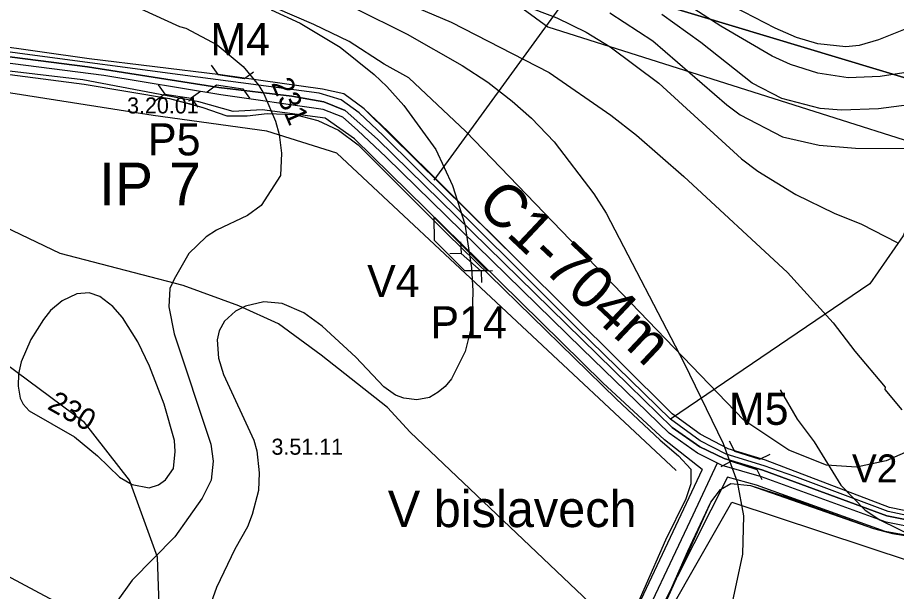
# Model space of a CAD drawing. Extents: x -662500 to -655523, y -1056000 to -1049993.
# Drawn here: x -661057.8 to -660647.3, y -1052551 to -1052282.8 of the extents above; entities that cross this region are included whole.
import ezdxf

# ---------------------------------------------------------------- set-up
doc = ezdxf.new("R2010")
doc.units = 0
for name, color, linetype in [('58', 7, 'Continuous'), ('Vrstva 10', 7, 'Continuous'), ('Vrstva 17', 7, 'Continuous'), ('Vrstva 18', 7, 'Continuous'), ('Vrstva 22', 7, 'Continuous'), ('Vrstva 24', 7, 'Continuous'), ('Vrstva 32', 7, 'Continuous'), ('Vrstva 37', 7, 'Continuous'), ('Vrstva 5', 7, 'Continuous'), ('Vrstva 52', 7, 'Continuous'), ('Vrstva 54', 7, 'Continuous'), ('Vrstva 57', 7, 'Continuous'), ('Vrstva 6', 7, 'Continuous'), ('Vrstva 61', 7, 'Continuous'), ('Vrstva 7', 7, 'Continuous')]:
    doc.layers.add(name, color=color, linetype=linetype)

# ---------------------------------------------------------------- blocks, each defined once
blk = doc.blocks.new('PSZ021')
at = {"layer": 'Vrstva 17'}
for points in [[(-10.01, 6.26), (-6.26, 2.51), (6.24, 2.51), (9.99, 6.26)], [(-10.01, -6.24), (-6.26, -2.49), (6.24, -2.49), (9.99, -6.24)]]:
    blk.add_lwpolyline(points, dxfattribs=at)
blk = doc.blocks.new('PSZ017')
at = {"layer": 'Vrstva 17'}
for points in [[(-10, 3.75), (-6.25, 0), (-10, -3.75)], [(-6.25, 0), (6.25, 0)], [(10, 3.75), (6.25, 0), (10, -3.75)]]:
    blk.add_lwpolyline(points, dxfattribs=at)

msp = doc.modelspace()

# ---------------------------------------------------------------- linework, layer by layer
at = {"layer": 'Vrstva 10'}
for points in [[(-660546.11, -1052497.85), (-660561.7, -1052504), (-660578.32, -1052510.55), (-660595.68, -1052516.79), (-660618.72, -1052521.45), (-660636.38, -1052521.76), (-660652.06, -1052518.66), (-660710.31, -1052497.41), (-660728.73, -1052492.17), (-660740.25, -1052486.46), (-660753.47, -1052477.11), (-660794.06, -1052437.58), (-660885.6, -1052347.94), (-660899.02, -1052335.46), (-660905.85, -1052329.39), (-660915, -1052325.75), (-660962.95, -1052318.91), (-661017.59, -1052309.83), (-661090.6, -1052300.47), (-661112.94, -1052298), (-661139.03, -1052295.19), (-661149.56, -1052294.54), (-661166.15, -1052294.53)], [(-660730.96, -1052491.07), (-660742.4, -1052515.29), (-660772.11, -1052578.35), (-660776.37, -1052584.21), (-660783.83, -1052592.29), (-660801.06, -1052607.48), (-660807.81, -1052615.02), (-660821.93, -1052631.99), (-660831.3, -1052641.31), (-660872.41, -1052674.97), (-660929.03, -1052716.48), (-660971.55, -1052741.79), (-660975.1, -1052744.68)]]:
    msp.add_lwpolyline(points, dxfattribs=at)
at = {"layer": 'Vrstva 17'}
msp.add_lwpolyline([(-660738.08, -1052494.07), (-660755.67, -1052480.13), (-660784.46, -1052453.47), (-660842.13, -1052396.61), (-660900.5, -1052339.47), (-660914.09, -1052329.74), (-660943.55, -1052325.84), (-660957.14, -1052326.63), (-660973.12, -1052322.11), (-661027.37, -1052311.93), (-661136.92, -1052298.89), (-661163.72, -1052298.84)], dxfattribs=at)
at = {"layer": 'Vrstva 22'}
msp.add_lwpolyline([(-661110.22, -1052170.21), (-661096.01, -1052128.52), (-660487.99, -1052312.15), (-660506.09, -1052352.23)], close=True, dxfattribs=at)
at = {"layer": 'Vrstva 24'}
for points in [[(-660277.5, -1052378.5), (-660368.5, -1052369.5), (-660424, -1052367.5), (-660486.5, -1052376), (-660524.5, -1052389), (-660555, -1052408.5), (-660605, -1052462.5), (-660630.5, -1052480.5), (-660652, -1052490), (-660666, -1052493), (-660680, -1052492), (-660697.5, -1052485), (-660718.5, -1052471), (-660848.5, -1052336), (-660875, -1052311), (-660886.5, -1052304.5), (-660903, -1052294), (-660919.5, -1052286), (-660980.5, -1052259.5)], [(-660772, -1052574), (-660874.5, -1052476.5), (-660885, -1052465), (-660916, -1052440.5), (-660936, -1052426), (-660954.5, -1052417.5), (-660980.5, -1052408), (-661038, -1052393), (-661089.5, -1052368.5), (-661136, -1052338), (-661184, -1052312.5), (-661189, -1052307)], [(-660994, -1052580.5), (-660991.5, -1052562), (-660992.5, -1052535), (-661005.5, -1052499), (-661026.5, -1052472), (-661069, -1052440.5), (-661092.5, -1052426.5), (-661160, -1052395.5), (-661174.5, -1052382), (-661185, -1052364)], [(-660994, -1052580.5), (-661181, -1052480.5), (-661197, -1052467), (-661227, -1052423)]]:
    msp.add_lwpolyline(points, dxfattribs=at)
at = {"layer": 'Vrstva 32'}
msp.add_lwpolyline([(-660546.87, -1052493.9), (-660575.8, -1052504.06), (-660597.57, -1052511.43), (-660620.47, -1052516.09), (-660637.98, -1052516.42), (-660651.15, -1052513.72), (-660694.75, -1052497.27), (-660709.02, -1052492.25), (-660726.82, -1052486.8), (-660738.93, -1052480.67), (-660752.84, -1052470.52), (-660796.36, -1052427.9), (-660825.81, -1052398.45), (-660887, -1052337.91), (-660898.29, -1052327.28), (-660906.63, -1052321.22), (-660916.94, -1052318.12), (-660981.82, -1052309.53), (-661052.17, -1052300.12), (-661122.61, -1052290.71), (-661156.97, -1052286.46), (-661171.41, -1052282.84)], dxfattribs=at)
at = {"layer": 'Vrstva 37'}
msp.add_lwpolyline([(-661300.67, -1052546.9), (-661245.57, -1052460.16), (-661215.38, -1052383.27), (-661093.2, -1052036.62), (-661059.91, -1052039.12), (-661052.32, -1052039.28), (-660977.8, -1052048.89), (-660913.91, -1052057.78), (-660920.61, -1052206.16), (-660810.17, -1052287.05), (-660506.62, -1052383.42), (-660536.22, -1052464.9), (-660540.27, -1052493.39), (-660540.27, -1052503.48), (-660534.66, -1052516.97), (-660434.32, -1052493.61), (-660230.57, -1052568.54), (-660284.32, -1052681.97), (-660363.46, -1052667.73), (-660573.1, -1052736.64), (-660686.93, -1052879.97), (-660981.83, -1052946.49), (-661035.35, -1052984.09), (-661278.3, -1052879.13)], dxfattribs=at)
at = {"layer": 'Vrstva 5'}
for points in [[(-660637.54, -1052514.46), (-660650.58, -1052511.74), (-660708.39, -1052489.69), (-660725.92, -1052484.38), (-660738.96, -1052477.51), (-660752.07, -1052468), (-660823.62, -1052396.74), (-660884.87, -1052335.9), (-660895.91, -1052325.38), (-660905.47, -1052318.35), (-660915.41, -1052316.17), (-660963.02, -1052309.52), (-661024.38, -1052302.12), (-661093.67, -1052292.17), (-661142.12, -1052285.57), (-661154.37, -1052284.49), (-661146.68, -1052265.82)], [(-661170.44, -1052280.1), (-661172.86, -1052286.97), (-661168.16, -1052287.83), (-661157.84, -1052289.05), (-661142.82, -1052291.93), (-661094.46, -1052296.84), (-661025.17, -1052305.8), (-660963.86, -1052315.44), (-660929.69, -1052319.45), (-660914.79, -1052322.15), (-660904.73, -1052326.23), (-660889.63, -1052339.64), (-660772.05, -1052454.81), (-660752.09, -1052474.35), (-660739.16, -1052483.49), (-660727.72, -1052488.92), (-660709.7, -1052494.3), (-660651.74, -1052515.68), (-660636.93, -1052518.65)], [(-660637.54, -1052514.46), (-660650.58, -1052511.74), (-660708.39, -1052489.69), (-660725.92, -1052484.38), (-660738.96, -1052477.51), (-660752.07, -1052468), (-660823.62, -1052396.74), (-660895.91, -1052325.38), (-660905.47, -1052318.35), (-660915.41, -1052316.17), (-660963.02, -1052309.52), (-661024.38, -1052302.12), (-661093.67, -1052292.17), (-661142.12, -1052285.57), (-661154.37, -1052284.49), (-661156.69, -1052282.51)], [(-660636.93, -1052518.65), (-660651.74, -1052515.68), (-660709.7, -1052494.3), (-660727.72, -1052488.92), (-660739.16, -1052483.49), (-660752.09, -1052474.35), (-660772.05, -1052454.81), (-660889.63, -1052339.64), (-660904.73, -1052326.23), (-660914.79, -1052322.15), (-660929.69, -1052319.45), (-660963.86, -1052315.44), (-661025.17, -1052305.8), (-661094.46, -1052296.84)], [(-661128.76, -1052300.58), (-661026.76, -1052313.83), (-660986.79, -1052320.61), (-660977.62, -1052322.86), (-660971.25, -1052324.81), (-660960.08, -1052328.75), (-660950.51, -1052328.71), (-660941.24, -1052327.54), (-660928.32, -1052328.06), (-660917.49, -1052330.86), (-660907.97, -1052335.35), (-660898.69, -1052342.31), (-660857.15, -1052383.85), (-660778.08, -1052461.12), (-660757.6, -1052480.26), (-660749.09, -1052487.66), (-660743.24, -1052493.84), (-660743.39, -1052500.66), (-660745.7, -1052507.75), (-660755.18, -1052527.06), (-660775.44, -1052573.22)], [(-661128.76, -1052300.58), (-661026.76, -1052313.83), (-660986.79, -1052320.61), (-660971.25, -1052324.81), (-660960.08, -1052328.75), (-660950.51, -1052328.71), (-660941.24, -1052327.54), (-660928.32, -1052328.06), (-660917.49, -1052330.86), (-660907.97, -1052335.35), (-660898.69, -1052342.31), (-660857.15, -1052383.85), (-660778.08, -1052461.12), (-660757.6, -1052480.26), (-660749.09, -1052487.66), (-660743.24, -1052493.84), (-660743.39, -1052500.66), (-660745.7, -1052507.75), (-660755.18, -1052527.06), (-660775.44, -1052573.22)], [(-660765.45, -1052579.22), (-660733.95, -1052509.32), (-660729.44, -1052503.44), (-660724.58, -1052500.5), (-660715.51, -1052501.44), (-660658.01, -1052521.57), (-660649.17, -1052523.99), (-660636.46, -1052526.02)], [(-660765.45, -1052579.22), (-660744.66, -1052532.13), (-660733.95, -1052509.32), (-660729.44, -1052503.44), (-660724.58, -1052500.5), (-660715.51, -1052501.44), (-660698.76, -1052506.81), (-660658.01, -1052521.57), (-660649.17, -1052523.99), (-660636.46, -1052526.02)]]:
    msp.add_lwpolyline(points, dxfattribs=at)
at = {"layer": 'Vrstva 52'}
msp.add_lwpolyline([(-660768.57, -1052587.01), (-660724.21, -1052509.24), (-660640.37, -1052537), (-660593.93, -1052532.78), (-660534.66, -1052516.97)], dxfattribs=at)
at = {"layer": 'Vrstva 54'}
msp.add_lwpolyline([(-660750.17, -1052494.49), (-660908.76, -1052346.08), (-660941.33, -1052335.81), (-660994.5, -1052328.6), (-661141.48, -1052305.44)], dxfattribs=at)
at = {"layer": 'Vrstva 57'}
for points in [[(-660614.7, -1052146.79), (-660670.16, -1052156.66), (-660702.59, -1052170.76), (-660725.62, -1052188.62), (-660759.45, -1052215.88), (-660863.32, -1052358.75)], [(-660615.41, -1052161.36), (-660626.92, -1052180.39), (-660637.73, -1052198.72), (-660641.26, -1052211.41), (-660639.38, -1052249.95), (-660634.68, -1052263.7), (-660630.57, -1052284.61), (-660627.61, -1052306.06), (-660626.81, -1052332.78), (-660627.04, -1052339.48), (-660634.33, -1052360.39), (-660644.19, -1052384.83), (-660659.7, -1052407.15), (-660752.84, -1052470.52)]]:
    msp.add_lwpolyline(points, dxfattribs=at)
at = {"layer": 'Vrstva 6'}
msp.add_lwpolyline([(-660462.36, -1052329.02), (-660459.17, -1052336.8), (-660433.93, -1052352.12), (-660409.6, -1052285.62), (-660402.29, -1052259.33), (-660394.65, -1052237.63), (-660389.99, -1052217.3), (-660417.67, -1052208.59), (-660421.03, -1052221.2), (-660428.58, -1052243.68), (-660452.47, -1052238.38), (-660475.36, -1052232.69), (-660499.48, -1052225.45), (-660495.07, -1052211.29), (-660578.14, -1052190.03), (-660563.85, -1052144.19), (-660586.5, -1052144.05), (-660704.06, -1052109.9), (-660743.35, -1052235.04), (-661096.01, -1052128.52), (-661110.22, -1052170.21), (-660506.09, -1052352.23), (-660487.99, -1052312.15)], close=True, dxfattribs=at)
at = {"layer": 'Vrstva 61'}
msp.add_lwpolyline([(-660838.24, -1052401.1), (-660848.84, -1052401.11), (-660863, -1052386.98), (-660863.2, -1052376.19)], close=True, dxfattribs=at)
for points in [[(-660850.84, -1052387.67), (-660850.57, -1052392.97), (-660855.87, -1052393.23)], [(-660850.57, -1052392.97), (-660841.3, -1052401.36)], [(-660836.01, -1052401.09), (-660841.3, -1052401.36), (-660841.04, -1052406.65)], [(-660738.08, -1052494.07), (-660777.88, -1052578.81), (-660800.49, -1052601.16), (-660813.62, -1052614.14), (-660834.28, -1052637.91), (-660925.3, -1052708.08), (-660970.85, -1052736.56)], [(-660726.22, -1052497.62), (-660765.46, -1052575.43), (-660771.92, -1052586.13), (-660808.78, -1052624.64), (-660828.23, -1052644.96), (-660919.18, -1052715.59), (-660965.2, -1052744.53)], [(-660551.71, -1052504.81), (-660592.72, -1052522.6), (-660617.53, -1052525.5), (-660636.3, -1052525.96), (-660652.58, -1052523.01), (-660712.69, -1052501.28), (-660726.22, -1052497.62)]]:
    msp.add_lwpolyline(points, dxfattribs=at)
at = {"layer": 'Vrstva 7'}
for p, q in [((-660729.36, -1052286.79), (-660770.03, -1052260.43)), ((-660898.85, -1052266.38), (-660855.2, -1052284.95)), ((-660852.65, -1052264.96), (-660805.89, -1052282.96)), ((-661011.09, -1052273.47), (-660982.18, -1052286.93)), ((-660900.27, -1052278.43), (-660875.89, -1052290.47)), ((-660900.27, -1052278.43), (-660875.89, -1052290.47)), ((-660703.85, -1052287.78), (-660723.27, -1052277.72)), ((-660939.38, -1052279.13), (-660925.78, -1052285.37)), ((-660805.89, -1052282.96), (-660792.28, -1052289.62)), ((-660781.23, -1052280.55), (-660761.1, -1052293.59)), ((-660738.71, -1052294.44), (-660756.85, -1052281.4)), ((-660982.18, -1052286.93), (-660979.2, -1052287.78)), ((-660925.78, -1052285.37), (-660907.07, -1052296.57)), ((-660855.2, -1052284.95), (-660809.57, -1052308.47)), ((-660705.27, -1052300.82), (-660729.36, -1052286.79)), ((-660636.54, -1052285.51), (-660655.67, -1052293.16)), ((-660979.2, -1052287.78), (-660964.61, -1052295.57)), ((-660875.89, -1052290.47), (-660850.1, -1052305.21)), ((-660875.89, -1052290.47), (-660850.1, -1052305.21)), ((-660792.28, -1052289.62), (-660780.94, -1052296.42)), ((-660693.93, -1052292.03), (-660703.85, -1052287.78)), ((-660761.1, -1052293.59), (-660726.52, -1052323.49)), ((-660714.62, -1052313.43), (-660738.71, -1052294.44)), ((-660684.01, -1052295.01), (-660693.93, -1052292.03)), ((-660670.97, -1052296.42), (-660684.01, -1052295.01)), ((-660655.67, -1052293.16), (-660664.74, -1052295.86)), ((-660964.61, -1052295.57), (-660952.42, -1052305.64)), ((-660907.07, -1052296.57), (-660891.2, -1052309.32)), ((-660780.94, -1052296.42), (-660758.27, -1052313.43)), ((-660664.74, -1052295.86), (-660670.97, -1052296.42)), ((-660696.76, -1052304.64), (-660705.27, -1052300.82)), ((-660952.42, -1052305.64), (-660945.05, -1052314.56)), ((-660850.1, -1052305.21), (-660838.2, -1052313.01)), ((-660850.1, -1052305.21), (-660838.2, -1052313.01)), ((-660684.01, -1052308.75), (-660696.76, -1052304.64)), ((-660627.61, -1052306.06), (-660654.82, -1052310.31)), ((-660891.2, -1052309.32), (-660885.25, -1052314.99)), ((-660809.57, -1052308.47), (-660780.66, -1052328.31)), ((-660669.84, -1052310.88), (-660684.01, -1052308.75)), ((-660654.82, -1052310.31), (-660669.84, -1052310.88)), ((-660945.05, -1052314.56), (-660942.78, -1052318.39)), ((-660885.25, -1052314.99), (-660877.31, -1052323.92)), ((-660838.2, -1052313.01), (-660826.72, -1052321.79)), ((-660838.2, -1052313.01), (-660826.72, -1052321.79)), ((-660758.27, -1052313.43), (-660719.72, -1052348.72)), ((-660700.73, -1052320.66), (-660714.62, -1052313.43)), ((-660942.78, -1052318.39), (-660937.26, -1052331.15)), ((-660877.31, -1052323.92), (-660862.43, -1052344.47)), ((-660826.72, -1052321.79), (-660817.79, -1052329.73)), ((-660826.72, -1052321.79), (-660817.79, -1052329.73)), ((-660726.52, -1052323.49), (-660720.29, -1052328.17)), ((-660682.88, -1052325.19), (-660700.73, -1052320.66)), ((-660636.68, -1052322.93), (-660655.67, -1052325.48)), ((-660672.96, -1052326.04), (-660682.88, -1052325.19)), ((-660655.67, -1052325.48), (-660672.96, -1052326.04)), ((-660937.26, -1052331.15), (-660935.7, -1052337.38)), ((-660817.79, -1052329.73), (-660807.16, -1052340.78)), ((-660817.79, -1052329.73), (-660807.16, -1052340.78)), ((-660780.66, -1052328.31), (-660768.76, -1052337.8)), ((-660720.29, -1052328.17), (-660700.45, -1052338.51)), ((-660935.7, -1052337.38), (-660934.56, -1052346.17)), ((-660768.76, -1052337.8), (-660746.65, -1052357.08)), ((-660700.45, -1052338.51), (-660683.44, -1052342.34)), ((-660862.43, -1052344.47), (-660854.64, -1052361.19)), ((-660807.16, -1052340.78), (-660788.6, -1052365.16)), ((-660807.16, -1052340.78), (-660788.6, -1052365.16)), ((-660683.44, -1052342.34), (-660666.44, -1052343.76)), ((-660666.44, -1052343.76), (-660638.09, -1052343.9)), ((-660934.56, -1052346.17), (-660934.99, -1052356.65)), ((-660719.72, -1052348.72), (-660712.07, -1052354.53)), ((-660934.99, -1052356.65), (-660944.06, -1052370.54)), ((-660712.07, -1052354.53), (-660694.21, -1052365.44)), ((-660746.65, -1052357.08), (-660698.18, -1052402)), ((-660854.64, -1052361.19), (-660848.83, -1052379.33)), ((-660788.6, -1052365.16), (-660782.93, -1052374.23)), ((-660788.6, -1052365.16), (-660782.93, -1052374.23)), ((-660694.21, -1052365.44), (-660676.36, -1052374.23)), ((-660944.06, -1052370.54), (-660950.44, -1052375.22)), ((-660950.44, -1052375.22), (-660964.89, -1052382.16)), ((-660782.93, -1052374.23), (-660746.51, -1052443.95)), ((-660782.93, -1052374.23), (-660746.51, -1052443.95)), ((-660676.36, -1052374.23), (-660663.6, -1052379.33)), ((-660848.83, -1052379.33), (-660845.71, -1052399.74)), ((-660663.6, -1052379.33), (-660646.88, -1052387.83)), ((-660969.71, -1052385.28), (-660977.79, -1052393.07)), ((-660964.89, -1052382.16), (-660969.71, -1052385.28)), ((-660977.79, -1052393.07), (-660984.73, -1052404.98)), ((-660845.71, -1052399.74), (-660845.14, -1052410.51)), ((-660698.18, -1052402), (-660676.78, -1052425.53)), ((-660984.73, -1052404.98), (-660986.74, -1052409.41)), ((-660986.74, -1052409.41), (-660987.14, -1052418.02)), ((-661030.09, -1052411.96), (-661037.03, -1052415.18)), ((-661024.41, -1052411.5), (-661030.09, -1052411.96)), ((-661019.44, -1052413.22), (-661024.41, -1052411.5)), ((-661013.36, -1052417.88), (-661019.44, -1052413.22)), ((-660845.14, -1052410.51), (-660845.43, -1052421.84)), ((-661037.03, -1052415.18), (-661042.45, -1052419.68)), ((-661008.82, -1052422.98), (-661013.36, -1052417.88)), ((-660987.14, -1052418.02), (-660984.73, -1052430.63)), ((-660951.29, -1052417.59), (-660955.96, -1052420)), ((-660942.78, -1052415.61), (-660951.29, -1052417.59)), ((-660934.28, -1052416.46), (-660942.78, -1052415.61)), ((-660924.08, -1052420.85), (-660934.28, -1052416.46)), ((-661042.45, -1052419.68), (-661045.67, -1052423.97)), ((-660955.96, -1052420), (-660961.21, -1052424.68)), ((-660915.58, -1052427.09), (-660924.08, -1052420.85)), ((-660845.43, -1052421.84), (-660846.28, -1052428.93)), ((-661045.67, -1052423.97), (-661051.62, -1052433.18)), ((-661001.6, -1052434.31), (-661008.82, -1052422.98)), ((-660961.21, -1052424.68), (-660963.62, -1052429.21)), ((-660676.78, -1052425.53), (-660666.72, -1052438.71)), ((-660984.73, -1052430.63), (-660967.58, -1052482.21)), ((-660963.62, -1052429.21), (-660964.61, -1052433.46)), ((-660899.84, -1052441.54), (-660915.58, -1052427.09)), ((-660846.28, -1052428.93), (-660848.68, -1052438.85)), ((-661051.62, -1052433.18), (-661056.16, -1052443.67)), ((-660996.21, -1052445.65), (-661001.6, -1052434.31)), ((-660964.61, -1052433.46), (-660964.04, -1052441.97)), ((-660848.68, -1052438.85), (-660855.06, -1052451.6)), ((-660666.72, -1052438.71), (-660652.55, -1052455.57)), ((-660964.04, -1052441.97), (-660961.63, -1052449.62)), ((-660886.66, -1052455.43), (-660899.84, -1052441.54)), ((-661056.16, -1052443.67), (-661057.43, -1052449.34)), ((-660989.27, -1052463.51), (-660996.21, -1052445.65)), ((-660746.51, -1052443.95), (-660728.22, -1052481.93)), ((-660746.51, -1052443.95), (-660728.22, -1052481.93)), ((-661057.43, -1052449.34), (-661057.57, -1052455.01)), ((-660961.63, -1052449.62), (-660947.46, -1052480.23)), ((-661057.57, -1052455.01), (-661056.58, -1052460.67)), ((-660858.04, -1052455.29), (-660861.3, -1052457.84)), ((-660855.06, -1052451.6), (-660858.04, -1052455.29)), ((-660881.28, -1052459.26), (-660886.66, -1052455.43)), ((-660877.31, -1052460.67), (-660881.28, -1052459.26)), ((-660861.3, -1052457.84), (-660865.41, -1052460.39)), ((-660701.58, -1052456.85), (-660693.65, -1052470.45)), ((-660652.55, -1052455.57), (-660652.69, -1052456.56)), ((-660652.69, -1052456.56), (-660644.75, -1052466.06)), ((-661056.58, -1052460.67), (-661055.2, -1052463.52)), ((-661055.2, -1052463.52), (-661052.47, -1052466.62)), ((-660984.59, -1052480.51), (-660989.27, -1052463.51)), ((-660871.36, -1052461.52), (-660877.31, -1052460.67)), ((-660865.41, -1052460.39), (-660871.36, -1052461.52)), ((-661052.47, -1052466.62), (-661031.21, -1052478.67)), ((-660693.65, -1052470.45), (-660685.71, -1052481.08)), ((-661031.21, -1052478.67), (-661020.44, -1052487.6)), ((-660984.17, -1052485.61), (-660984.59, -1052480.51)), ((-660967.58, -1052482.21), (-660966.45, -1052490.15)), ((-660947.46, -1052480.23), (-660946.04, -1052485.33)), ((-660728.22, -1052481.93), (-660721.71, -1052499.79)), ((-660728.22, -1052481.93), (-660721.71, -1052499.79)), ((-660685.71, -1052481.08), (-660673.24, -1052501.35)), ((-661020.44, -1052487.6), (-661010.24, -1052497.66)), ((-660985.02, -1052493.55), (-660984.17, -1052485.61)), ((-660946.04, -1052485.33), (-660944.91, -1052495.54)), ((-660966.45, -1052490.15), (-660967.44, -1052498.94)), ((-660988.67, -1052498.8), (-660985.02, -1052493.55)), ((-660944.91, -1052495.54), (-660945.33, -1052503.76)), ((-661010.24, -1052497.66), (-661004.29, -1052501.06)), ((-660991.97, -1052501.2), (-660988.67, -1052498.8)), ((-660967.44, -1052498.94), (-660971.55, -1052507.44)), ((-660721.71, -1052499.79), (-660718.73, -1052515.66)), ((-660721.71, -1052499.79), (-660718.73, -1052515.66)), ((-661004.29, -1052501.06), (-660996.35, -1052502.62)), ((-660996.35, -1052502.62), (-660991.97, -1052501.2)), ((-660945.33, -1052503.76), (-660948.17, -1052515.09)), ((-660673.24, -1052501.35), (-660661.9, -1052512.97)), ((-660971.55, -1052507.44), (-660984.31, -1052525.44)), ((-660948.17, -1052515.09), (-660950.44, -1052520.76)), ((-660718.73, -1052515.66), (-660719.16, -1052533.52)), ((-660718.73, -1052515.66), (-660719.16, -1052533.52)), ((-660661.9, -1052512.97), (-660655.1, -1052517.5)), ((-660950.44, -1052520.76), (-660956.39, -1052531.25)), ((-660655.1, -1052517.5), (-660637.95, -1052526)), ((-660984.31, -1052525.44), (-661004.29, -1052545.7)), ((-660956.39, -1052531.25), (-660964.89, -1052549.1)), ((-660719.16, -1052533.52), (-660728.79, -1052578.02)), ((-660719.16, -1052533.52), (-660728.79, -1052578.02)), ((-661004.29, -1052545.7), (-661011.8, -1052556.19)), ((-660964.89, -1052549.1), (-660969.43, -1052561.86))]:
    msp.add_line(p, q, dxfattribs=at)

# ---------------------------------------------------------------- block references
at = {"layer": 'Vrstva 17'}
for name, p, rotation in [('PSZ021', (-660958.39, -1052312.75), -8.640358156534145), ('PSZ017', (-660982.88, -1052319.44), -8.738327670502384), ('PSZ021', (-660717.74, -1052489.68), -17.80451207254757)]:
    msp.add_blockref(name, p, dxfattribs=dict(at, rotation=rotation))

# ---------------------------------------------------------------- texts
at = {"layer": '58'}
msp.add_text('V bislavech', height=17, dxfattribs=at).set_placement((-660884.88, -1052520.94))
at = {"layer": 'Vrstva 17'}
for s, p in [('M4', (-660967.77, -1052300.37)), ('P5', (-660996.91, -1052347.19)), ('M5', (-660725.53, -1052473.15))]:
    msp.add_text(s, height=15, rotation=360, dxfattribs=at).set_placement(p)
at = {"layer": 'Vrstva 18'}
msp.add_text('C1-704m', height=20, rotation=316.7239, dxfattribs=at).set_placement((-660844.08, -1052371.21))
at = {"layer": 'Vrstva 24'}
for s, p in [('3.20.01', (-661006.68, -1052327.58)), ('3.51.11', (-660939.22, -1052487.11))]:
    msp.add_text(s, height=7.5, dxfattribs=at).set_placement(p)
at = {"layer": 'Vrstva 32'}
msp.add_text('V2', height=13, rotation=360, dxfattribs=at).set_placement((-660668.06, -1052499.97))
at = {"layer": 'Vrstva 52'}
msp.add_text('IP 7', height=20, dxfattribs=at).set_placement((-661019.81, -1052370.57))
at = {"layer": 'Vrstva 61'}
for s, p in [('V4', (-660894.52, -1052413.4)), ('P14', (-660864.96, -1052432.72))]:
    msp.add_text(s, height=15, dxfattribs=at).set_placement(p)
at = {"layer": 'Vrstva 7'}
for s, rotation, p in [('231', 293.4281, (-660939.47, -1052313.46)), ('230', 330.4605, (-661044.4, -1052465.45))]:
    msp.add_text(s, height=10, rotation=rotation, dxfattribs=at).set_placement(p)

doc.saveas('drawing.dxf')
